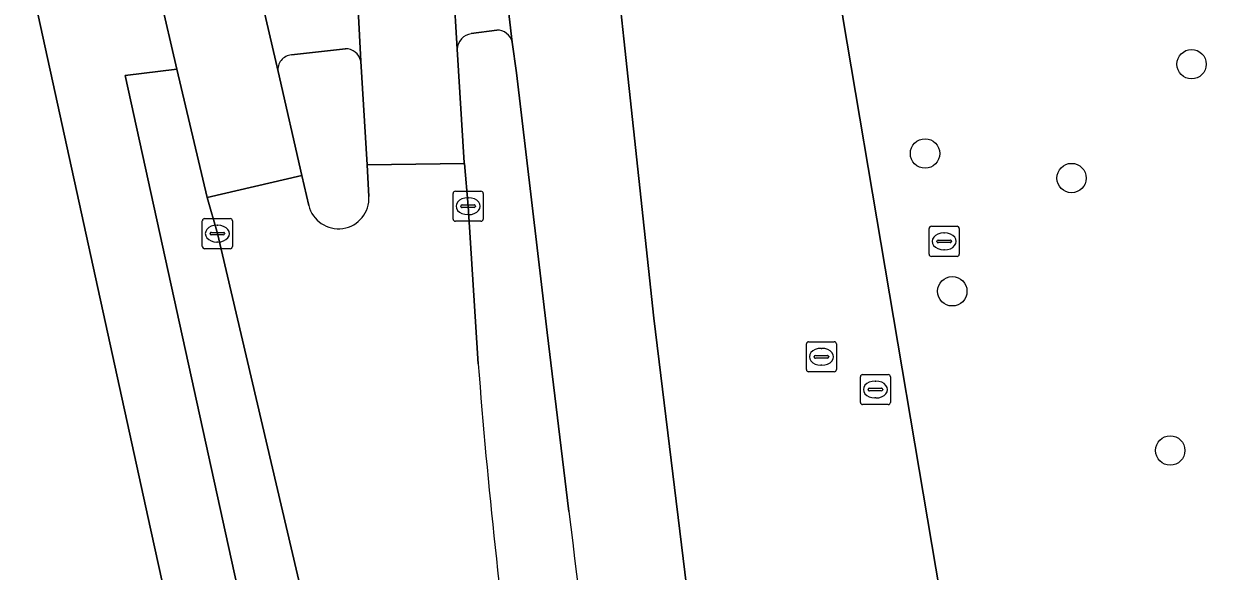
# Model space of a CAD drawing. Extents: x 161928 to 163071, y 386474 to 387428.
# Drawn here: x 162964.7 to 163004.5, y 387289.55 to 387307.73 of the extents above; entities that cross this region are included whole.
import ezdxf

# ---------------------------------------------------------------- set-up
doc = ezdxf.new("R2010")
doc.units = 0
for name, color, linetype in [('IMGEO_Berm_groen', 7, 'Continuous'), ('IMGEO_Boom', 7, 'Continuous'), ('IMGEO_Erf', 7, 'Continuous'), ('IMGEO_Fietspad_gesloten', 7, 'Continuous'), ('IMGEO_Groenvoorziening', 7, 'Continuous'), ('IMGEO_Kolk', 7, 'Continuous'), ('IMGEO_Rijbaan_lokaal_gesloten', 7, 'Continuous'), ('IMGEO_Rijbaan_lokaal_open', 7, 'Continuous'), ('IMGEO_Rioolput', 7, 'Continuous'), ('IMGEO_Verkeerseiland_groen', 7, 'Continuous'), ('IMGEO_Voetpad_open', 7, 'Continuous')]:
    doc.layers.add(name, color=color, linetype=linetype)

msp = doc.modelspace()

# ---------------------------------------------------------------- linework, layer by layer
at = {"layer": 'IMGEO_Berm_groen'}
for points in [[(162980.416, 387307.532), (162979.568, 387307.412)], [(162981.071, 387306.113), (162980.931, 387307.132)], [(162979.102, 387306.901), (162979.338, 387303.116), (162979.34, 387303.091), (162979.467, 387301.676), (162979.802, 387296.437)], [(162982.817, 387291.528), (162982.097, 387297.48), (162981.071, 387306.113)]]:
    msp.add_lwpolyline(points, dxfattribs=at)
msp.add_lwpolyline([(162970.789, 387301.971), (162969.785, 387306.23), (162968.062, 387306.026), (162981.149, 387246.379), (162983.881, 387246.985), (162975.249, 387283.233), (162971.129, 387300.765)], close=True, dxfattribs=at)
for centre, radius, start, end in [((162979.647, 387306.872), 0.545, 98.279, 176.9953), ((162980.422, 387307.008), 0.524, 13.667, 90.6601), ((163169.637, 387310.816), 190.379, 184.33146, 188.01945), ((163248.112, 387322.817), 267.134, 186.7265, 193.91532)]:
    msp.add_arc(centre, radius, start, end, dxfattribs=at)
at = {"layer": 'IMGEO_Boom'}
for centre in [(163003.519, 387306.397), (162994.658, 387303.429), (162999.529, 387302.612), (162995.563, 387298.849), (163002.81, 387293.557)]:
    msp.add_circle(centre, 0.489, dxfattribs=at)
at = {"layer": 'IMGEO_Erf'}
msp.add_lwpolyline([(162970.785, 387282.157), (162970.824, 387282.195), (162969.545, 387288.041), (162968.917, 387290.913), (162964.697, 387310.21)], dxfattribs=at)
at = {"layer": 'IMGEO_Fietspad_gesloten'}
msp.add_lwpolyline([(162986.85, 387288.065), (162985.639, 387297.956), (162984.639, 387307.245), (162984.54, 387308.169), (162984.422, 387309.21), (162980.709, 387309.033), (162980.931, 387307.132), (162981.071, 387306.113), (162982.097, 387297.48), (162982.817, 387291.528)], dxfattribs=at)
msp.add_arc((163248.112, 387322.817), 267.134, 186.7265, 193.91532, dxfattribs=at)
at = {"layer": 'IMGEO_Groenvoorziening'}
msp.add_lwpolyline([(163030.017, 387309.271), (163022.444, 387309.343), (163010.108, 387309.121), (163009.569, 387309.093), (162991.869, 387308.44), (162991.928, 387307.953), (162996.152, 387282.957), (162996.326, 387281.929), (162997.304, 387276.142), (163000, 387279.062), (163012.222, 387292.302)], close=True, dxfattribs=at)
msp.add_lwpolyline([(162996.326, 387281.929), (162996.152, 387282.957), (162991.928, 387307.953), (162991.869, 387308.44), (162984.54, 387308.169), (162984.639, 387307.245), (162985.639, 387297.956), (162986.85, 387288.065)], dxfattribs=at)
at = {"layer": 'IMGEO_Kolk'}
for p, q in [((162978.966, 387301.25), (162978.966, 387302.102)), ((162979.041, 387302.176), (162979.893, 387302.176)), ((162979.454, 387301.956), (162979.479, 387301.956)), ((162979.967, 387302.102), (162979.967, 387301.25)), ((162979.225, 387301.67), (162979.225, 387301.682)), ((162979.663, 387301.633), (162979.265, 387301.633)), ((162979.268, 387301.719), (162979.666, 387301.719)), ((162979.709, 387301.682), (162979.709, 387301.67)), ((162970.628, 387300.339), (162970.628, 387301.191)), ((162970.703, 387301.265), (162971.555, 387301.265)), ((162971.116, 387301.045), (162971.141, 387301.045)), ((162971.629, 387301.191), (162971.629, 387300.339)), ((162979.893, 387301.176), (162979.041, 387301.176)), ((162979.477, 387301.396), (162979.452, 387301.396)), ((162970.887, 387300.759), (162970.887, 387300.771)), ((162971.325, 387300.722), (162970.927, 387300.722)), ((162970.93, 387300.808), (162971.328, 387300.808)), ((162971.371, 387300.771), (162971.371, 387300.759)), ((162971.555, 387300.265), (162970.703, 387300.265)), ((162971.139, 387300.485), (162971.114, 387300.485))]:
    msp.add_line(p, q, dxfattribs=at)
for points in [[(162978.966, 387301.25), (162978.966, 387302.102)], [(162979.041, 387302.176), (162979.893, 387302.176)], [(162979.967, 387302.102), (162979.967, 387301.25)], [(162970.628, 387300.339), (162970.628, 387301.191)], [(162970.703, 387301.265), (162971.555, 387301.265)], [(162971.629, 387301.191), (162971.629, 387300.339)], [(162979.893, 387301.176), (162979.041, 387301.176)], [(162971.555, 387300.265), (162970.703, 387300.265)]]:
    msp.add_lwpolyline(points, dxfattribs=at)
for centre, radius, start, end in [((162979.043, 387302.1), 0.0765, 91.552, 178.448), ((162979.043, 387302.1), 0.0765, 91.552, 178.448), ((162979.891, 387302.1), 0.0765, 1.552, 88.448), ((162979.891, 387302.1), 0.0765, 1.552, 88.448), ((162979.265, 387301.679), 0.0403, 85.8775, 175.7526), ((162979.262, 387301.669), 0.0366, 178.938, 274.7102), ((162979.666, 387301.676), 0.043, 264.8664, 352.4533), ((162979.67, 387301.681), 0.0386, 1.7309, 96.639), ((162970.705, 387301.189), 0.0765, 91.552, 178.448), ((162970.705, 387301.189), 0.0765, 91.552, 178.448), ((162971.553, 387301.189), 0.0765, 1.552, 88.448), ((162971.553, 387301.189), 0.0765, 1.552, 88.448), ((162979.043, 387301.252), 0.0765, 181.552, 268.448), ((162979.043, 387301.252), 0.0765, 181.552, 268.448), ((162979.891, 387301.252), 0.0765, 271.552, 358.448), ((162979.891, 387301.252), 0.0765, 271.552, 358.448), ((162970.927, 387300.768), 0.0403, 85.8775, 175.7526), ((162970.924, 387300.758), 0.0366, 178.938, 274.7102), ((162971.328, 387300.765), 0.043, 264.8664, 352.4533), ((162971.332, 387300.77), 0.0386, 1.7309, 96.639), ((162970.705, 387300.341), 0.0765, 181.552, 268.448), ((162970.705, 387300.341), 0.0765, 181.552, 268.448), ((162971.553, 387300.341), 0.0765, 271.552, 358.448), ((162971.553, 387300.341), 0.0765, 271.552, 358.448)]:
    msp.add_arc(centre, radius, start, end, dxfattribs=at)
for centre, major_axis, ratio, start_param, end_param in [((162979.453, 387301.676), (-0.387, 0.002), 0.722429, 4.712389, 7.853982), ((162979.478, 387301.676), (-0.39, 0.002), 0.717154, 1.570796, 4.712389), ((162971.115, 387300.765), (-0.387, 0.002), 0.722429, 4.712389, 7.853982), ((162971.14, 387300.765), (-0.39, 0.002), 0.717154, 1.570796, 4.712389)]:
    msp.add_ellipse(centre, major_axis=major_axis, ratio=ratio, start_param=start_param, end_param=end_param, dxfattribs=at)
at = {"layer": 'IMGEO_Rijbaan_lokaal_gesloten'}
for points in [[(162979.802, 387296.437), (162979.467, 387301.676), (162979.34, 387303.091), (162976.11, 387303.05), (162976.167, 387302.001)], [(162974.165, 387301.705), (162973.937, 387302.701), (162970.789, 387301.971), (162971.129, 387300.765), (162975.249, 387283.233), (162983.881, 387246.985), (162984.207, 387245.523), (162984.468, 387244.285), (162986.632, 387235.31), (162989.082, 387224.849), (162991.575, 387214.378)]]:
    msp.add_lwpolyline(points, dxfattribs=at)
for centre, radius, start, end in [((162975.153, 387301.942), 1.016, 193.4664, 3.3543), ((163169.637, 387310.816), 190.379, 184.33146, 188.01945)]:
    msp.add_arc(centre, radius, start, end, dxfattribs=at)
at = {"layer": 'IMGEO_Rijbaan_lokaal_open'}
for points in [[(162975.396, 387314.819), (162975.718, 387309.946), (162975.896, 387306.501), (162976.11, 387303.05), (162979.34, 387303.091), (162979.338, 387303.116), (162979.102, 387306.901), (162978.977, 387308.95)], [(162968.824, 387310.282), (162969.214, 387308.677), (162969.785, 387306.23), (162970.789, 387301.971), (162973.937, 387302.701), (162973.148, 387306.153), (162972.366, 387309.543), (162971.315, 387314.261)]]:
    msp.add_lwpolyline(points, dxfattribs=at)
at = {"layer": 'IMGEO_Rioolput'}
for p, q in [((162994.793, 387300.082), (162994.793, 387300.934)), ((162994.868, 387301.008), (162995.72, 387301.008)), ((162995.281, 387300.788), (162995.306, 387300.788)), ((162995.794, 387300.934), (162995.794, 387300.082)), ((162995.052, 387300.502), (162995.052, 387300.514)), ((162995.49, 387300.465), (162995.092, 387300.465)), ((162995.095, 387300.551), (162995.493, 387300.551)), ((162995.304, 387300.228), (162995.279, 387300.228)), ((162995.536, 387300.514), (162995.536, 387300.502)), ((162995.72, 387300.008), (162994.868, 387300.008)), ((162990.712, 387296.246), (162990.712, 387297.098)), ((162990.787, 387297.172), (162991.639, 387297.172)), ((162991.713, 387297.098), (162991.713, 387296.246)), ((162990.971, 387296.666), (162990.971, 387296.678)), ((162991.014, 387296.715), (162991.412, 387296.715)), ((162991.2, 387296.952), (162991.225, 387296.952)), ((162991.455, 387296.678), (162991.455, 387296.666)), ((162991.409, 387296.629), (162991.011, 387296.629)), ((162991.223, 387296.392), (162991.198, 387296.392)), ((162991.639, 387296.172), (162990.787, 387296.172)), ((162992.507, 387295.156), (162992.507, 387296.008)), ((162992.582, 387296.082), (162993.434, 387296.082)), ((162992.995, 387295.862), (162993.02, 387295.862)), ((162993.508, 387296.008), (162993.508, 387295.156)), ((162992.766, 387295.576), (162992.766, 387295.588)), ((162993.204, 387295.539), (162992.806, 387295.539)), ((162992.809, 387295.625), (162993.207, 387295.625)), ((162993.25, 387295.588), (162993.25, 387295.576)), ((162993.434, 387295.082), (162992.582, 387295.082)), ((162993.018, 387295.302), (162992.993, 387295.302))]:
    msp.add_line(p, q, dxfattribs=at)
for points in [[(162994.793, 387300.082), (162994.793, 387300.934)], [(162994.868, 387301.008), (162995.72, 387301.008)], [(162995.794, 387300.934), (162995.794, 387300.082)], [(162995.72, 387300.008), (162994.868, 387300.008)], [(162990.712, 387296.246), (162990.712, 387297.098)], [(162990.787, 387297.172), (162991.639, 387297.172)], [(162991.713, 387297.098), (162991.713, 387296.246)], [(162991.639, 387296.172), (162990.787, 387296.172)], [(162992.507, 387295.156), (162992.507, 387296.008)], [(162992.582, 387296.082), (162993.434, 387296.082)], [(162993.508, 387296.008), (162993.508, 387295.156)], [(162993.434, 387295.082), (162992.582, 387295.082)]]:
    msp.add_lwpolyline(points, dxfattribs=at)
for centre, radius, start, end in [((162994.87, 387300.932), 0.0765, 91.552, 178.448), ((162994.87, 387300.932), 0.0765, 91.552, 178.448), ((162995.718, 387300.932), 0.0765, 1.552, 88.448), ((162995.718, 387300.932), 0.0765, 1.552, 88.448), ((162995.092, 387300.511), 0.0403, 85.8775, 175.7526), ((162995.089, 387300.501), 0.0366, 178.938, 274.7102), ((162995.493, 387300.508), 0.043, 264.8664, 352.4533), ((162995.497, 387300.513), 0.0386, 1.7309, 96.639), ((162994.87, 387300.084), 0.0765, 181.552, 268.448), ((162994.87, 387300.084), 0.0765, 181.552, 268.448), ((162995.718, 387300.084), 0.0765, 271.552, 358.448), ((162995.718, 387300.084), 0.0765, 271.552, 358.448), ((162990.789, 387297.096), 0.0765, 91.552, 178.448), ((162990.789, 387297.096), 0.0765, 91.552, 178.448), ((162991.637, 387297.096), 0.0765, 1.552, 88.448), ((162991.637, 387297.096), 0.0765, 1.552, 88.448), ((162991.011, 387296.675), 0.0403, 85.8775, 175.7526), ((162991.008, 387296.665), 0.0366, 178.938, 274.7102), ((162991.412, 387296.672), 0.043, 264.8664, 352.4533), ((162991.416, 387296.677), 0.0386, 1.7309, 96.639), ((162990.789, 387296.248), 0.0765, 181.552, 268.448), ((162990.789, 387296.248), 0.0765, 181.552, 268.448), ((162991.637, 387296.248), 0.0765, 271.552, 358.448), ((162991.637, 387296.248), 0.0765, 271.552, 358.448), ((162992.584, 387296.006), 0.0765, 91.552, 178.448), ((162992.584, 387296.006), 0.0765, 91.552, 178.448), ((162993.432, 387296.006), 0.0765, 1.552, 88.448), ((162993.432, 387296.006), 0.0765, 1.552, 88.448), ((162992.806, 387295.585), 0.0403, 85.8775, 175.7526), ((162992.803, 387295.575), 0.0366, 178.938, 274.7102), ((162993.207, 387295.582), 0.043, 264.8664, 352.4533), ((162993.211, 387295.587), 0.0386, 1.7309, 96.639), ((162992.584, 387295.158), 0.0765, 181.552, 268.448), ((162992.584, 387295.158), 0.0765, 181.552, 268.448), ((162993.432, 387295.158), 0.0765, 271.552, 358.448), ((162993.432, 387295.158), 0.0765, 271.552, 358.448)]:
    msp.add_arc(centre, radius, start, end, dxfattribs=at)
for centre, major_axis, ratio, start_param, end_param in [((162995.28, 387300.508), (-0.387, 0.002), 0.722429, 4.712389, 7.853982), ((162995.305, 387300.508), (-0.39, 0.002), 0.717154, 1.570796, 4.712389), ((162991.199, 387296.672), (-0.387, 0.002), 0.722429, 4.712389, 7.853982), ((162991.224, 387296.672), (-0.39, 0.002), 0.717154, 1.570796, 4.712389), ((162992.994, 387295.582), (-0.387, 0.002), 0.722429, 4.712389, 7.853982), ((162993.019, 387295.582), (-0.39, 0.002), 0.717154, 1.570796, 4.712389)]:
    msp.add_ellipse(centre, major_axis=major_axis, ratio=ratio, start_param=start_param, end_param=end_param, dxfattribs=at)
at = {"layer": 'IMGEO_Verkeerseiland_groen'}
for points in [[(162975.383, 387306.91), (162973.589, 387306.704)], [(162976.167, 387302.001), (162976.11, 387303.05), (162975.896, 387306.501)], [(162973.148, 387306.153), (162973.937, 387302.701), (162974.165, 387301.705)]]:
    msp.add_lwpolyline(points, dxfattribs=at)
for centre, radius, start, end in [((162973.625, 387306.223), 0.482, 94.2551, 188.3999), ((162975.387, 387306.389), 0.521, 12.4052, 90.4661), ((162975.153, 387301.942), 1.016, 193.4664, 3.3543)]:
    msp.add_arc(centre, radius, start, end, dxfattribs=at)
at = {"layer": 'IMGEO_Voetpad_open'}
for points in [[(162986.23, 387210.485), (162988.713, 387212.294), (162986.035, 387224.263), (162983.694, 387234.784), (162981.481, 387244.906), (162984.207, 387245.523), (162983.881, 387246.985), (162981.149, 387246.379), (162968.062, 387306.026), (162969.785, 387306.23), (162969.214, 387308.677), (162967.556, 387308.555), (162966.73, 387312.266)], [(162964.697, 387310.21), (162968.917, 387290.913), (162969.545, 387288.041), (162970.824, 387282.195), (162972.798, 387273.167), (162972.503, 387273.116), (162973.235, 387269.779), (162973.752, 387267.424), (162981.057, 387234.117), (162983.415, 387223.488), (162984.336, 387219.368), (162984.721, 387217.646), (162986.23, 387210.485)], [(162975.896, 387306.501), (162975.718, 387309.946)], [(162972.366, 387309.543), (162973.148, 387306.153)], [(162980.709, 387309.033), (162978.977, 387308.95), (162979.102, 387306.901)], [(162980.931, 387307.132), (162980.709, 387309.033)], [(162979.568, 387307.412), (162980.416, 387307.532)], [(162973.589, 387306.704), (162975.383, 387306.91)]]:
    msp.add_lwpolyline(points, dxfattribs=at)
for centre, radius, start, end in [((162979.647, 387306.872), 0.545, 98.279, 176.9953), ((162980.422, 387307.008), 0.524, 13.667, 90.6601), ((162973.625, 387306.223), 0.482, 94.2551, 188.3999), ((162975.387, 387306.389), 0.521, 12.4052, 90.4661)]:
    msp.add_arc(centre, radius, start, end, dxfattribs=at)

doc.saveas('drawing.dxf')
